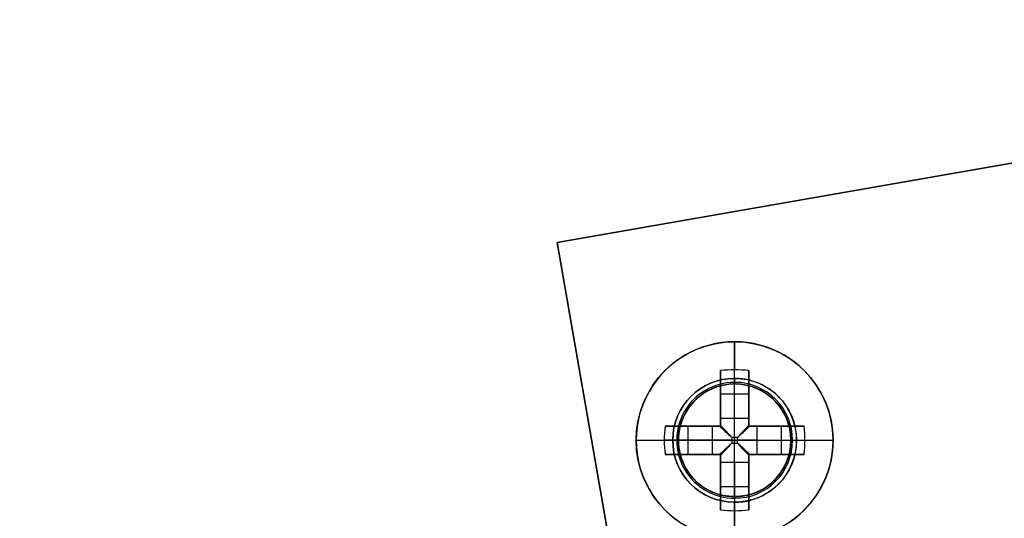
# Model space of a CAD drawing. Header units: millimetres. Extents: x -83 to 676, y -83 to 676.
# Tile 607 of 656: x 218 to 253, y 539 to 557. Entities that reach past the tile are written whole.
import ezdxf

# ---------------------------------------------------------------- set-up
doc = ezdxf.new("R2010")
doc.units = ezdxf.units.MM
doc.header["$MEASUREMENT"] = 0
doc.layers.add('IGES level 0', color=7, linetype='Continuous', true_color=0xff7878)

msp = doc.modelspace()

# ---------------------------------------------------------------- linework, layer by layer
at = {"layer": 'IGES level 0', "color": 254, "true_color": 0xcad1ee}
for p, q in [((266.6885766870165, 554.2154997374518, 47), (237.1364668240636, 549.050927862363, 47)), ((237.1364668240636, 549.050927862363, 48), (266.6885766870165, 554.2154997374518, 48)), ((266.6885766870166, 554.2154997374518, 47.5), (237.1364668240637, 549.050927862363, 47.5)), ((251.9125217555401, 551.6332137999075, 47.99999999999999), (251.9125217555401, 551.6332137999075, 47)), ((252.3719538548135, 461.8722037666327, 48), (237.1364668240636, 549.050927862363, 48)), ((237.1364668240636, 549.050927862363, 48), (237.1364668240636, 549.050927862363, 47)), ((237.1364668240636, 549.050927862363, 47), (252.3719538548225, 461.8722037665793, 47)), ((237.1364668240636, 549.050927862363, 47), (237.1364668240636, 549.050927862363, 48)), ((243.5118720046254, 544.0298005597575, 48), (243.5118720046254, 544.0298005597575, 47)), ((243.5118720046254, 544.0298005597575, 47), (243.5118720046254, 544.0298005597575, 48)), ((243.9566834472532, 543.9629802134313, 47.0000000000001), (243.9566834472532, 543.9629802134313, 45.8000000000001)), ((241.5071937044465, 542.548766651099, 45.8000000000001), (241.5071937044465, 542.548766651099, 47.0000000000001)), ((241.5071937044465, 542.548766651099, 47.0000000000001), (241.5071937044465, 542.548766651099, 45.8000000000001)), ((241.4403642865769, 542.1039615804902, 48), (241.4403642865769, 542.1039615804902, 46.9999999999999)), ((245.4377109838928, 541.958292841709, 48), (245.4377109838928, 541.958292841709, 47)), ((245.3708970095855, 541.5134904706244, 47.0000000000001), (245.3708970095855, 541.5134904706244, 45.8000000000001)), ((245.3708970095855, 541.5134904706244, 45.8000000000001), (245.3708970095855, 541.5134904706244, 47.0000000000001)), ((242.921407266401, 540.0992769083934, 47.0000000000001), (242.921407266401, 540.0992769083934, 45.8000000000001)), ((243.3662032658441, 540.0324538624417, 46.9999999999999), (243.3662032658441, 540.0324538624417, 48)), ((243.3662032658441, 540.0324538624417, 48), (243.3662032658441, 540.0324538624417, 47))]:
    msp.add_line(p, q, dxfattribs=at)
at = {"layer": 'IGES level 0', "color": 140, "true_color": 0x00ccff}
for p, q in [((266.6885766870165, 554.2154997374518, 48), (237.1364668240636, 549.050927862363, 48)), ((266.6885766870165, 554.2154997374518, 47), (237.1364668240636, 549.050927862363, 47)), ((237.1364668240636, 549.050927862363, 48), (252.3719538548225, 461.8722037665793, 48)), ((237.1364668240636, 549.050927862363, 47), (252.3719538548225, 461.8722037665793, 47))]:
    msp.add_line(p, q, dxfattribs=at)
at = {"layer": 'IGES level 0', "color": 1, "true_color": 0xff0808}
for p, q in [((243.439045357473, 544.2311285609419, 48.00000000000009), (243.439045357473, 545.531128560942, 48.0000000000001)), ((242.939045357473, 542.8174177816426, 48.46264704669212), (242.939045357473, 544.5056927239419, 50.1303530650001)), ((242.939045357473, 544.5056927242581, 50.1303530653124), (242.939045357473, 542.8174177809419, 48.4626470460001)), ((243.4390453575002, 542.8174177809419, 48.46264704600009), (243.4390453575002, 544.5311285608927, 50.15547900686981)), ((243.939045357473, 544.5056927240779, 50.1303530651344), (243.939045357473, 542.8174177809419, 48.4626470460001)), ((243.939045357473, 542.8174177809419, 48.4626470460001), (243.939045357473, 544.5056927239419, 50.1303530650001)), ((242.939045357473, 542.5311285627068, 49.69917704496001), (242.939045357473, 544.0691987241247, 49.69917704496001)), ((243.939045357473, 544.0691987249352, 49.69917704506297), (243.939045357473, 542.5311285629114, 49.69917704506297)), ((243.439045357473, 544.031128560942, 47.8000000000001), (243.439045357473, 544.031128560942, 40.0000000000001)), ((243.439045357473, 540.031128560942, 40.0000000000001), (243.439045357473, 544.031128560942, 40.0000000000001)), ((243.439045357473, 544.031128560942, 40.0000000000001), (243.439045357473, 544.031128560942, 47.8000000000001)), ((242.9390453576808, 543.6871218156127, 49.3217551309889), (243.939045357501, 543.6871218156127, 49.32175513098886)), ((242.939045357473, 543.5184106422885, 49.15509943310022), (242.939045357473, 543.5184106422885, 50.83023825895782)), ((243.939045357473, 543.5184106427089, 49.15509943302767), (243.939045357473, 543.5184106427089, 50.83023825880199)), ((242.939045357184, 542.8174177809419, 48.4626470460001), (243.939045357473, 542.8174177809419, 48.4626470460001)), ((242.939045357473, 542.8174177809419, 48.4626470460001), (243.939045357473, 542.8174177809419, 48.4626470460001)), ((240.9644811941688, 542.531128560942, 50.1303530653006), (242.652756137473, 542.531128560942, 48.4626470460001)), ((242.652756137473, 542.531128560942, 48.4626470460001), (240.964481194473, 542.531128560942, 50.1303530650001)), ((241.4009751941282, 542.531128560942, 49.69917704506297), (242.939045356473, 542.531128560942, 49.69917704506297)), ((241.783052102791, 541.5311285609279, 49.3217551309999), (241.783052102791, 542.5311285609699, 49.3217551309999)), ((241.9517632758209, 542.531128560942, 49.15509943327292), (241.9517632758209, 542.531128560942, 50.83023825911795)), ((242.652756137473, 541.531128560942, 48.4626470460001), (242.652756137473, 542.531128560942, 48.4626470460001)), ((242.652756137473, 541.531128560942, 48.4626470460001), (242.652756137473, 542.531128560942, 48.4626470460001)), ((242.939045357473, 542.531128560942, 51.1281221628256), (242.939045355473, 542.531128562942, 48.27023192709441)), ((242.939045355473, 542.531128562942, 48.27023192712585), (242.939045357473, 542.531128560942, 51.1281221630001)), ((243.939045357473, 542.531128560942, 51.128122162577), (243.939045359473, 542.531128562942, 48.27023192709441)), ((243.9390453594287, 542.531128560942, 49.69917704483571), (245.4771155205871, 542.531128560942, 49.69917704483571)), ((243.939045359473, 542.531128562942, 48.27023192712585), (243.939045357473, 542.531128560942, 51.1281221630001)), ((244.225334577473, 542.531128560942, 48.4626470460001), (245.913609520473, 542.531128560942, 50.1303530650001)), ((244.225334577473, 542.531128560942, 48.4626470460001), (244.225334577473, 541.531128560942, 48.4626470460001)), ((245.9136095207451, 542.531128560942, 50.1303530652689), (244.225334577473, 542.531128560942, 48.4626470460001)), ((244.225334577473, 542.531128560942, 48.4626470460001), (244.225334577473, 541.531128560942, 48.4626470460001)), ((244.9263274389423, 542.531128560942, 49.15509943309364), (244.9263274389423, 542.531128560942, 50.83023825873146)), ((245.0950386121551, 542.5311285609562, 49.32175513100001), (245.0950386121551, 541.5311285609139, 49.32175513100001)), ((239.939045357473, 542.031128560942, 48.0000000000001), (241.239045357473, 542.031128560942, 48.0000000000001)), ((242.652756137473, 542.0311285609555, 48.4626470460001), (240.9390453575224, 542.0311285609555, 50.15547900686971)), ((241.439045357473, 542.031128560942, 47.8000000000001), (241.439045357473, 542.031128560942, 40.0000000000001)), ((241.439045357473, 542.031128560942, 40.0000000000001), (245.439045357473, 542.031128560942, 40.0000000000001)), ((243.536630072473, 542.128713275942, 48.1798458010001), (243.341460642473, 542.128713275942, 48.1798458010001)), ((243.341460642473, 542.128713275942, 48.1798458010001), (243.341460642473, 541.9335438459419, 48.1798458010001)), ((243.341460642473, 542.128713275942, 48.1798458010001), (243.341460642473, 541.9335438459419, 48.1798458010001)), ((243.536630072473, 542.128713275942, 48.1798458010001), (243.341460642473, 542.128713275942, 48.1798458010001)), ((243.341460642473, 542.031128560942, 48.1798458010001), (243.536630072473, 542.031128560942, 48.1798458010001)), ((243.439045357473, 542.128713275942, 48.1798458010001), (243.439045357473, 541.9335438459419, 48.1798458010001)), ((243.536630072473, 541.9335438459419, 48.1798458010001), (243.536630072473, 542.128713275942, 48.1798458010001)), ((243.536630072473, 541.9335438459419, 48.1798458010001), (243.536630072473, 542.128713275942, 48.1798458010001)), ((244.225334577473, 542.0311285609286, 48.4626470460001), (245.9390453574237, 542.0311285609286, 50.15547900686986)), ((245.439045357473, 542.031128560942, 47.80000000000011), (245.439045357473, 542.031128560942, 40.0000000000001)), ((245.639045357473, 542.031128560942, 48.0000000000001), (246.939045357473, 542.031128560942, 48.0000000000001)), ((243.341460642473, 541.9335438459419, 48.1798458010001), (243.536630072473, 541.9335438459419, 48.1798458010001)), ((243.341460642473, 541.9335438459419, 48.1798458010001), (243.536630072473, 541.9335438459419, 48.1798458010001)), ((242.6527561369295, 541.531128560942, 48.46264704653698), (240.964481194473, 541.531128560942, 50.1303530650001)), ((240.964481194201, 541.531128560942, 50.1303530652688), (242.652756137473, 541.531128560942, 48.4626470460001)), ((242.9390453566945, 541.531128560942, 49.69917704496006), (241.4009751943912, 541.531128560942, 49.69917704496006)), ((241.9517632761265, 541.531128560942, 49.15509943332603), (241.9517632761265, 541.531128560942, 50.83023825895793)), ((242.939045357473, 541.531128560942, 51.1281221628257), (242.939045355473, 541.531128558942, 48.27023192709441)), ((242.939045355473, 541.531128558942, 48.27023192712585), (242.939045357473, 541.531128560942, 51.1281221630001)), ((242.939045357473, 539.9930583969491, 49.69917704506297), (242.939045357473, 541.5311285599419, 49.69917704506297)), ((243.939045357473, 541.531128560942, 51.1281221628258), (243.939045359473, 541.531128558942, 48.27023192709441)), ((243.939045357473, 541.5311285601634, 49.69917704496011), (243.939045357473, 539.9930583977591, 49.69917704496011)), ((243.939045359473, 541.531128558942, 48.27023192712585), (243.939045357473, 541.531128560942, 51.1281221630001)), ((245.4771155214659, 541.531128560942, 49.69917704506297), (243.9390453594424, 541.531128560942, 49.69917704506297)), ((245.9136095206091, 541.531128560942, 50.1303530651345), (244.225334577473, 541.531128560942, 48.4626470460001)), ((244.225334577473, 541.531128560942, 48.4626470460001), (245.913609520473, 541.531128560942, 50.1303530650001)), ((244.9263274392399, 541.531128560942, 49.15509943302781), (244.9263274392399, 541.531128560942, 50.83023825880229)), ((242.939045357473, 539.5565643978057, 50.1303530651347), (242.939045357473, 541.244839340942, 48.4626470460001)), ((243.939045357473, 541.244839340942, 48.4626470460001), (242.939045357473, 541.244839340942, 48.4626470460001)), ((242.939045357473, 541.244839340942, 48.4626470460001), (242.939045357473, 539.556564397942, 50.1303530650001)), ((243.939045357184, 541.244839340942, 48.4626470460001), (242.939045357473, 541.244839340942, 48.4626470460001)), ((243.4390453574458, 541.244839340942, 48.4626470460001), (243.4390453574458, 539.5311285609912, 50.15547900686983)), ((243.939045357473, 541.2448393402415, 48.46264704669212), (243.939045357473, 539.556564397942, 50.1303530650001)), ((243.939045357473, 539.5565643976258, 50.1303530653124), (243.939045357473, 541.244839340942, 48.4626470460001)), ((242.939045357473, 540.5438464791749, 49.15509943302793), (242.939045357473, 540.5438464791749, 50.83023825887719)), ((243.9390453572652, 540.3751353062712, 49.32175513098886), (242.939045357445, 540.3751353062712, 49.32175513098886)), ((243.939045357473, 540.5438464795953, 49.15509943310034), (243.939045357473, 540.5438464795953, 50.830238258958)), ((243.439045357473, 540.031128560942, 40.0000000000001), (243.439045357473, 540.031128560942, 47.8000000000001)), ((243.439045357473, 540.031128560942, 47.80000000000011), (243.439045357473, 540.031128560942, 40.0000000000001)), ((243.439045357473, 538.5311285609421, 48.0000000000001), (243.439045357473, 539.831128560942, 48.0000000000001))]:
    msp.add_line(p, q, dxfattribs=at)
at = {"layer": 'IGES level 0', "color": 153, "true_color": 0x5393cf}
for centre, radius in [((296.5, 296.5), 296.5), ((296.5, 296.5, -1.19999999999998), 296.5000000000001)]:
    msp.add_circle(centre, radius, dxfattribs=at)
at = {"layer": 'IGES level 0'}
for centre, radius in [((296.5, 296.5, 47), 296.5000000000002), ((296.5, 296.5), 296.5000000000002), ((296.5, 296.5, 47), 295.3000000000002), ((296.5, 296.5000000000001), 295.3000000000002)]:
    msp.add_circle(centre, radius, dxfattribs=at)
at = {"layer": 'IGES level 0', "color": 124, "true_color": 0x1aa180}
for centre, radius in [((296.5, 296.5, 47.0000000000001), 294.9999999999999), ((296.5, 296.5000000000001, 45.8000000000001), 294.9999999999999), ((243.4390453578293, 542.0311285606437, 47.0000000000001), 1.999999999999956), ((243.4390453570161, 542.0311285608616, 45.8000000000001), 1.999999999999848)]:
    msp.add_circle(centre, radius, dxfattribs=at)
at = {"layer": 'IGES level 0', "color": 1, "true_color": 0xff0808}
for centre, radius in [((243.439045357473, 542.0311285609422, 48.0000000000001), 3.500000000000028), ((243.439045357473, 542.031128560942, 48.00000000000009), 2.200000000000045), ((243.439045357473, 542.031128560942, 40.0000000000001), 2)]:
    msp.add_circle(centre, radius, dxfattribs=at)
at = {"layer": 'IGES level 0', "color": 140, "true_color": 0x00ccff}
for centre, radius in [((243.4390376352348, 542.0311272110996, 48), 1.999999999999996), ((243.4390376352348, 542.0311272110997, 47), 2.000000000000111)]:
    msp.add_circle(centre, radius, dxfattribs=at)
at = {"layer": 'IGES level 0'}
for centre, radius, start in [((296.5, 296.5), 296.5000000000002, 45), ((296.5, 296.5000000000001, 47), 296.5000000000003, 45.0000000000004), ((296.5, 296.5, 23.5), 296.5000000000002, 45), ((296.5, 296.5, 47), 295.3000000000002, 45.00000000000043), ((296.5000000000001, 296.5), 295.3000000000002, 45.00000000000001), ((296.5, 296.5, 23.5), 295.3000000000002, 45)]:
    msp.add_arc(centre, radius, start, 225, dxfattribs=at)
at = {"layer": 'IGES level 0', "color": 153, "true_color": 0x5393cf}
for centre, radius, start, end in [((296.4999999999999, 296.4999999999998, -1.19999999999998), 296.5000000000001, 344.9999999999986, 164.9999999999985), ((296.5, 296.5000000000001), 296.5, 344.9999999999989, 164.9999999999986), ((296.5000000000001, 296.5, -0.59999999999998), 296.5000000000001, 344.9999999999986, 164.9999999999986)]:
    msp.add_arc(centre, radius, start, end, dxfattribs=at)
at = {"layer": 'IGES level 0', "color": 124, "true_color": 0x1aa180}
for centre, radius, start in [((296.5, 296.5, 45.8000000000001), 294.9999999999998, 344.9999999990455), ((296.5000000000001, 296.4999999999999, 47.0000000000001), 295, 344.9999999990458), ((296.5000000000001, 296.5, 46.4000000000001), 294.9999999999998, 344.9999999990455)]:
    msp.add_arc(centre, radius, start, 164.9999999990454, dxfattribs=at)
at = {"layer": 'IGES level 0', "color": 1, "true_color": 0xff0808}
for centre, radius, start, end in [((243.439045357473, 542.0311285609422, 48.0000000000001), 3.499999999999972, 359.9999999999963, 180.0000000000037), ((243.4390453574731, 542.031128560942, 48.00000000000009), 2.200000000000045, 90.00000000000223, 269.9999999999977), ((243.4390453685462, 542.0311285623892, 47.94142128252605), 2.058578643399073, 89.99999998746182, 269.9999999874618), ((243.4390453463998, 542.0311285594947, 47.94142143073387), 2.05857864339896, 269.9999999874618, 89.99999998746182), ((243.439045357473, 542.031128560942, 48.00000000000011), 2.200000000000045, 270, 90.00000000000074), ((243.4390453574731, 542.0311285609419, 40.0000000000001), 2.000000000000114, 90.00000000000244, 269.9999999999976), ((243.4390453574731, 542.0311285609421, 47.8000000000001), 2.000000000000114, 90.00000000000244, 269.9999999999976), ((243.439045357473, 542.031128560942, 43.9000000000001), 2, 90, 270), ((243.4390453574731, 542.0311285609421, 47.8000000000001), 2.000000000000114, 90.00000000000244, 269.9999999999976), ((243.4390453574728, 542.0311285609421, 47.80000000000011), 1.999999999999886, 270.0000000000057, 89.99999999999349), ((243.4390453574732, 542.0311285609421, 40.0000000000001), 2.000000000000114, 269.9999999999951, 90.0000000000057), ((243.4390453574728, 542.0311285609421, 47.80000000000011), 1.999999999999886, 270.0000000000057, 89.99999999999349), ((243.439045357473, 542.031128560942, 43.90000000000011), 2, 269.9999999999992, 89.99999999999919), ((243.439045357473, 542.0311285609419, 48.0000000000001), 3.500000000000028, 179.9999999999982, 1.861078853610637e-12)]:
    msp.add_arc(centre, radius, start, end, dxfattribs=at)
at = {"layer": 'IGES level 0', "color": 1, "true_color": 0xff0808, "extrusion": (1, 0, 0)}
for centre, radius, start, end in [((542.031128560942, 47.6859375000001, 243.439045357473), 3.514062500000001, 5.127540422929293, 44.64883656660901), ((542.0311285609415, 47.68593749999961, 242.9390453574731), 3.478309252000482, 44.64883656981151, 81.73521461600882), ((542.0311285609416, 47.68593749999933, 242.9390453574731), 3.478309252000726, 44.64883655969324, 81.73521460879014), ((544.2311285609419, 47.80000000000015, 243.439045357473), 0.199999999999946, 89.99999999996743, 180.0000000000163), ((542.12871327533, 49.15984580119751, 242.939045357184), 0.9799999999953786, 296.5595742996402, 314.6488366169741), ((542.1287132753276, 49.15984580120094, 242.939045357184), 0.9799999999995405, 296.5595742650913, 314.6488366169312), ((542.128713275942, 49.1598458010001, 243.439045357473), 0.9799999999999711, 270.0000000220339, 314.6488365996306), ((542.128713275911, 49.15984580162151, 243.939045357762), 0.9800000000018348, 296.5595742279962, 314.6488365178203), ((541.9335438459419, 49.1598458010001, 243.439045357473), 0.9799999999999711, 225.3511634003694, 269.9999999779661), ((542.0311285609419, 47.68593750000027, 242.9390453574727), 3.478309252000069, 98.2647853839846, 135.3511634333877), ((541.9335438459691, 49.15984580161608, 242.939045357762), 0.9799999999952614, 225.3511634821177, 243.4404257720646), ((542.0311285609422, 47.68593749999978, 243.9390453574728), 3.478309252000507, 98.26478539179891, 135.3511634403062), ((541.9335438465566, 49.15984580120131, 243.939045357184), 0.9799999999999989, 225.3511633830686, 243.4404257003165), ((541.9335438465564, 49.15984580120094, 243.939045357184), 0.9799999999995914, 225.3511633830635, 243.4404257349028), ((539.8311285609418, 47.8, 243.439045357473), 0.2000000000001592, 3.256887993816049e-11, 89.99999999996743), ((542.031128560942, 47.6859375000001, 243.439045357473), 3.514062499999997, 135.3511634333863, 174.87245957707)]:
    msp.add_arc(centre, radius, start, end, dxfattribs=at)
at = {"layer": 'IGES level 0', "color": 1, "true_color": 0xff0808, "extrusion": (-4.896796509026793e-14, -0.7027596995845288, 0.7114273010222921)}
msp.add_arc((243.4390453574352, 419.1274979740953, -346.9925552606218), 3.514062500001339, 81.81988236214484, 98.18011763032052, dxfattribs=at)
at = {"layer": 'IGES level 0', "color": 1, "true_color": 0xff0808, "extrusion": (-2.749713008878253e-14, -0.7027596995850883, 0.7114273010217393)}
msp.add_arc((243.4390453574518, 419.1274979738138, -346.992555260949), 3.51406250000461, 81.81988236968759, 98.18011763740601, dxfattribs=at)
at = {"layer": 'IGES level 0', "color": 1, "true_color": 0xff0808, "extrusion": (1, -7.098404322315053e-14, -1.404759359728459e-13)}
msp.add_arc((542.0311285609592, 47.68593750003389, 243.9390453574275), 3.47830925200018, 44.64883655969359, 81.73521460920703, dxfattribs=at)
at = {"layer": 'IGES level 0', "color": 1, "true_color": 0xff0808, "extrusion": (1, 4.695817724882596e-14, 6.444399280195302e-14)}
msp.add_arc((542.0311285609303, 47.68593749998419, 243.939045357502), 3.478309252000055, 44.64883656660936, 81.73521461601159, dxfattribs=at)
at = {"layer": 'IGES level 0', "color": 1, "true_color": 0xff0808, "extrusion": (1, -3.430803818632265e-13, 3.430803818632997e-13)}
msp.add_arc((544.2311285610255, 47.79999999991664, 243.4390453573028), 0.1999999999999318, 89.99999999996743, 180.0000000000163, dxfattribs=at)
at = {"layer": 'IGES level 0', "color": 254, "true_color": 0xcad1ee}
for centre, radius, start, end in [((243.4390376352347, 542.0311272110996, 48), 1.999999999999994, 87.91298753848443, 267.9129875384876), ((243.4390376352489, 542.0311272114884, 46.9999999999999), 1.999999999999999, 87.91298753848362, 267.9129875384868), ((243.4390376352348, 542.0311272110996, 47.49999999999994), 1.999999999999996, 87.91298753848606, 267.912987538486), ((243.4390453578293, 542.0311285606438, 47.0000000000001), 2.000000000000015, 344.999999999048, 164.9999999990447), ((243.4390453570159, 542.0311285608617, 45.8000000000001), 2.000000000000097, 344.9999999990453, 164.9999999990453), ((243.439045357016, 542.0311285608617, 46.4000000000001), 2.000000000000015, 344.9999999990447, 164.9999999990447), ((243.4390376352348, 542.0311272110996, 48), 1.999999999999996, 267.912987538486, 87.91298753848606), ((243.4390376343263, 542.0311272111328, 47), 2.000000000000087, 267.9129875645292, 87.91298753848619), ((243.4390376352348, 542.0311272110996, 47.5), 1.999999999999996, 267.912987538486, 87.91298753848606), ((243.4390453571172, 542.0311285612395, 47.0000000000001), 2.000000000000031, 164.9999999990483, 344.9999999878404), ((243.4390453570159, 542.0311285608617, 45.8000000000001), 1.999999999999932, 164.9999999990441, 344.9999999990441), ((243.439045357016, 542.0311285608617, 46.4000000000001), 2.000000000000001, 164.9999999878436, 344.9999999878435)]:
    msp.add_arc(centre, radius, start, end, dxfattribs=at)
at = {"layer": 'IGES level 0', "color": 1, "true_color": 0xff0808, "extrusion": (1, 2.715869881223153e-12, -3.792898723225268e-12)}
msp.add_arc((542.128713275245, 49.15984580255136, 243.9390453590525), 0.9800000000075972, 296.5595741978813, 314.6488365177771, dxfattribs=at)
at = {"layer": 'IGES level 0', "color": 1, "true_color": 0xff0808, "extrusion": (0.7027596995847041, -1.654419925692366e-14, 0.7114273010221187)}
msp.add_arc((542.0311285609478, -139.6774278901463, 205.0042281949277), 3.514062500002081, 81.81988236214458, 98.18011763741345, dxfattribs=at)
at = {"layer": 'IGES level 0', "color": 1, "true_color": 0xff0808, "extrusion": (0.7027596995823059, 2.277685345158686e-13, 0.7114273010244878)}
msp.add_arc((542.0311285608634, -139.6774278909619, 205.0042281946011), 3.514062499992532, 81.81988236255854, 89.99999999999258, dxfattribs=at)
at = {"layer": 'IGES level 0', "color": 1, "true_color": 0xff0808, "extrusion": (-2.839361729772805e-13, 1, 5.619037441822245e-13)}
msp.add_arc((-243.4390453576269, 47.68593749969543, 542.5311285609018), 3.478309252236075, 44.64883656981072, 81.73521460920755, dxfattribs=at)
at = {"layer": 'IGES level 0', "color": 1, "true_color": 0xff0808, "extrusion": (1.878327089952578e-13, 1, -2.577759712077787e-13)}
msp.add_arc((-243.4390453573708, 47.68593750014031, 542.5311285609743), 3.478309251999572, 44.64883656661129, 81.73521461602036, dxfattribs=at)
at = {"layer": 'IGES level 0', "color": 1, "true_color": 0xff0808, "extrusion": (5.431739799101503e-12, 1, 7.585797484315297e-12)}
msp.add_arc((-243.3414606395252, 49.15984579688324, 542.5311285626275), 0.9799999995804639, 296.5595742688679, 314.6488365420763, dxfattribs=at)
at = {"layer": 'IGES level 0', "color": 1, "true_color": 0xff0808, "extrusion": (-5.431739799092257e-12, 1, -7.585797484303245e-12)}
msp.add_arc((-243.3414606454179, 49.159845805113, 542.5311285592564), 0.9799999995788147, 296.5595742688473, 314.6488365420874, dxfattribs=at)
at = {"layer": 'IGES level 0', "color": 1, "true_color": 0xff0808, "extrusion": (0.689371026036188, -0.6893710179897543, -0.222565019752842)}
msp.add_arc((555.4112876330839, -0.01752117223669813, -217.1071528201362), 0.07999999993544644, 257.4402697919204, 282.5475229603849, dxfattribs=at)
at = {"layer": 'IGES level 0', "color": 1, "true_color": 0xff0808, "extrusion": (0.689371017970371, 0.6893710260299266, 0.2225650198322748)}
msp.add_arc((211.1364835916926, -76.64104977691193, 552.7468041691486), 0.07999999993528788, 257.452477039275, 282.5597302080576, dxfattribs=at)
at = {"layer": 'IGES level 0', "color": 1, "true_color": 0xff0808, "extrusion": (0, 1, 0)}
for centre, radius, start, end in [((-243.4390453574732, 47.6859375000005, 542.531128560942), 3.478309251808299, 98.26478539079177, 135.3511634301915), ((-243.4390453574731, 47.68593750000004, 542.031128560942), 3.514062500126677, 5.127540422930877, 44.64883656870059), ((-243.341460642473, 49.1598458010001, 542.031128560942), 0.9799999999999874, 270.0000000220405, 314.6488365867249), ((-243.536630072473, 49.1598458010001, 542.031128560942), 0.9799999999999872, 225.3511634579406, 269.9999999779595), ((-243.439045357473, 47.68593750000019, 542.031128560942), 3.514062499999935, 135.3511634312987, 174.8724595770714), ((-243.4390453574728, 47.68593750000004, 542.031128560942), 3.514062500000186, 135.3511634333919, 174.8724595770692), ((-243.439045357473, 47.68593749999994, 541.531128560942), 3.478309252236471, 44.64883656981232, 81.73521460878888), ((-243.3414606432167, 49.15984580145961, 541.531128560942), 0.9799999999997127, 296.5595742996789, 314.6488365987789), ((-243.439045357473, 47.68593750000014, 541.531128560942), 3.478309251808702, 98.2647853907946, 135.3511634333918), ((-243.5366300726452, 49.15984580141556, 541.531128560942), 0.9800000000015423, 225.3511634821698, 243.4404258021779)]:
    msp.add_arc(centre, radius, start, end, dxfattribs=at)
at = {"layer": 'IGES level 0', "color": 1, "true_color": 0xff0808, "extrusion": (2.839361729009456e-13, 1, 5.619037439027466e-13)}
msp.add_arc((-243.4390453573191, 47.68593749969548, 542.5311285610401), 3.47830925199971, 98.26478539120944, 135.3511634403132, dxfattribs=at)
at = {"layer": 'IGES level 0', "color": 1, "true_color": 0xff0808, "extrusion": (5.431739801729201e-12, 1, -7.585797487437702e-12)}
msp.add_arc((-243.536630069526, 49.15984580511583, 542.5311285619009), 0.9799999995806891, 225.3511634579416, 243.4404257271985, dxfattribs=at)
at = {"layer": 'IGES level 0', "color": 1, "true_color": 0xff0808, "extrusion": (5.431739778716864e-12, 1, -7.585797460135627e-12)}
msp.add_arc((-243.5366300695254, 49.15984580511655, 542.5311285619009), 0.9799999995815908, 225.3511634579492, 243.4404257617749, dxfattribs=at)
at = {"layer": 'IGES level 0', "color": 1, "true_color": 0xff0808, "extrusion": (-0.7027596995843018, 1.654419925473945e-14, 0.7114273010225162)}
msp.add_arc((-542.0311285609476, 206.7009381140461, -137.1540725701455), 3.51406250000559, 81.81988236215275, 98.18011763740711, dxfattribs=at)
at = {"layer": 'IGES level 0', "color": 1, "true_color": 0xff0808, "extrusion": (-0.7027596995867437, -2.182799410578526e-13, 0.7114273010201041)}
msp.add_arc((-542.0311285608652, 206.7009381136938, -137.1540725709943), 3.514062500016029, 89.99999999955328, 98.18011763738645, dxfattribs=at)
at = {"layer": 'IGES level 0', "color": 1, "true_color": 0xff0808, "extrusion": (-4.983708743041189e-13, 1, 2.312111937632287e-13)}
msp.add_arc((-243.4390453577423, 47.68593749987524, 542.0311285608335), 3.51406249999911, 5.127540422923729, 44.64883656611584, dxfattribs=at)
at = {"layer": 'IGES level 0', "color": 1, "true_color": 0xff0808, "extrusion": (0.7027596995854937, 1.816094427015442e-13, 0.7114273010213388)}
msp.add_arc((542.0311285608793, -139.6774278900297, 205.0042281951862), 3.514062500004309, 89.99999999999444, 98.18011763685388, dxfattribs=at)
at = {"layer": 'IGES level 0', "color": 1, "true_color": 0xff0808, "extrusion": (2.188297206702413e-10, 1, 2.878335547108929e-11)}
msp.add_arc((-241.2390452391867, 47.79999998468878, 542.0311286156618), 0.199999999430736, 89.99999975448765, 180.0000002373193, dxfattribs=at)
at = {"layer": 'IGES level 0', "color": 1, "true_color": 0xff0808, "extrusion": (0.702705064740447, -0.7027050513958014, -0.1114055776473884)}
msp.add_arc((555.4112884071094, 24.41110281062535, -215.5350176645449), 0.08000000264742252, 263.7148036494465, 276.3568539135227, dxfattribs=at)
at = {"layer": 'IGES level 0', "color": 1, "true_color": 0xff0808, "extrusion": (0.7027050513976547, 0.7027050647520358, 0.1114055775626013)}
msp.add_arc((211.1364815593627, -13.94303086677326, 557.6667219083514), 0.08000000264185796, 263.6431460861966, 276.2851963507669, dxfattribs=at)
at = {"layer": 'IGES level 0', "color": 1, "true_color": 0xff0808, "extrusion": (2.188327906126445e-10, 1, -2.878313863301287e-11)}
msp.add_arc((-245.6390452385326, 47.80000001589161, 542.0311286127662), 0.199999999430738, 359.9999997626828, 90.00000024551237, dxfattribs=at)
at = {"layer": 'IGES level 0', "color": 1, "true_color": 0xff0808, "extrusion": (-0.7027596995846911, 1.198082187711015e-14, 0.7114273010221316)}
msp.add_arc((-542.0311285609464, 206.7009381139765, -137.1540725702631), 3.514062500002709, 81.8198823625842, 89.99999999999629, dxfattribs=at)
at = {"layer": 'IGES level 0', "color": 1, "true_color": 0xff0808, "extrusion": (0.6893710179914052, 0.6893710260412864, -0.2225650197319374)}
msp.add_arc((211.1364836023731, 170.5891986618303, 530.2139513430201), 0.07999999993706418, 257.4402697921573, 282.5475229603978, dxfattribs=at)
at = {"layer": 'IGES level 0', "color": 1, "true_color": 0xff0808, "extrusion": (0.7027050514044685, 0.7027050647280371, -0.1114055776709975)}
msp.add_arc((211.1364815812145, 109.8087999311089, 546.2410104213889), 0.08000000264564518, 263.7148036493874, 276.3568539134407, dxfattribs=at)
at = {"layer": 'IGES level 0', "color": 1, "true_color": 0xff0808, "extrusion": (0.7027050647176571, -0.7027050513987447, 0.1114055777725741)}
msp.add_arc((555.411288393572, 71.45466622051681, -204.109306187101), 0.08000000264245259, 263.643146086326, 276.2851963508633, dxfattribs=at)
at = {"layer": 'IGES level 0', "color": 1, "true_color": 0xff0808, "extrusion": (0.6893710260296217, -0.6893710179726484, 0.2225650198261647)}
msp.add_arc((555.4112876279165, 93.96567012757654, -194.5742999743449), 0.07999999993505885, 257.4524770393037, 282.5597302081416, dxfattribs=at)
at = {"layer": 'IGES level 0', "color": 1, "true_color": 0xff0808, "extrusion": (-2.839361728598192e-13, 1, 5.619037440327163e-13)}
msp.add_arc((-243.4390453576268, 47.68593749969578, 541.5311285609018), 3.478309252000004, 44.64883656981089, 81.73521461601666, dxfattribs=at)
at = {"layer": 'IGES level 0', "color": 1, "true_color": 0xff0808, "extrusion": (5.431739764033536e-12, 1, 7.585797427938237e-12)}
msp.add_arc((-243.3414606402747, 49.15984579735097, 541.5311285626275), 0.9799999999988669, 296.559574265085, 314.6488365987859, dxfattribs=at)
at = {"layer": 'IGES level 0', "color": 1, "true_color": 0xff0808, "extrusion": (1, 4.695817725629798e-14, -6.444399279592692e-14)}
msp.add_arc((542.0311285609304, 47.68593750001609, 242.9390453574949), 3.478309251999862, 98.26478539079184, 135.3511634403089, dxfattribs=at)
at = {"layer": 'IGES level 0', "color": 1, "true_color": 0xff0808, "extrusion": (1, 1.357934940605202e-12, 1.896449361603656e-12)}
msp.add_arc((541.9335438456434, 49.15984580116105, 242.9390453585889), 0.9800000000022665, 225.3511634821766, 243.4404258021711, dxfattribs=at)
at = {"layer": 'IGES level 0', "color": 1, "true_color": 0xff0808, "extrusion": (1, -7.098404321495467e-14, 1.404759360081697e-13)}
msp.add_arc((542.0311285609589, 47.68593749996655, 243.9390453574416), 3.478309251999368, 98.2647853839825, 135.3511634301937, dxfattribs=at)
at = {"layer": 'IGES level 0', "color": 1, "true_color": 0xff0808, "extrusion": (2.839361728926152e-13, 1, 5.619037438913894e-13)}
msp.add_arc((-243.4390453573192, 47.68593749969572, 541.5311285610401), 3.478309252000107, 98.26478539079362, 135.351163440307, dxfattribs=at)
at = {"layer": 'IGES level 0', "color": 1, "true_color": 0xff0808, "extrusion": (-5.431739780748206e-12, 1, 7.585797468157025e-12)}
msp.add_arc((-243.5366300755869, 49.1598457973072, 541.531128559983), 0.9800000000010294, 225.3511634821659, 243.4404257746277, dxfattribs=at)
at = {"layer": 'IGES level 0', "color": 1, "true_color": 0xff0808, "extrusion": (1, -3.430803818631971e-13, -3.430803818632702e-13)}
msp.add_arc((539.8311285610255, 47.80000000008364, 243.4390453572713), 0.1999999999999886, 359.999999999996, 90, dxfattribs=at)
at = {"layer": 'IGES level 0', "color": 1, "true_color": 0xff0808, "extrusion": (2.749713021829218e-14, 0.7027596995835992, 0.7114273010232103)}
msp.add_arc((-243.4390453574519, -352.1039877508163, 414.8427108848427), 3.514062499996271, 81.81988236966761, 98.1801176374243, dxfattribs=at)
at = {"layer": 'IGES level 0', "color": 1, "true_color": 0xff0808, "extrusion": (4.896796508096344e-14, 0.7027596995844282, 0.7114273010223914)}
msp.add_arc((-243.4390453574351, -352.103987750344, 414.8427108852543), 3.514062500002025, 81.81988236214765, 98.18011763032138, dxfattribs=at)
at = {"layer": 'IGES level 0', "color": 1, "true_color": 0xff0808}
for points, knots in [([(242.9390453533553, 542.5311285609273, 48.27023192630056), (242.9318816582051, 542.5312344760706, 48.27194940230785), (242.9248271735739, 542.5312267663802, 48.27413955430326), (242.9129571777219, 542.5311740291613, 48.27870862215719), (242.9080454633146, 542.5311398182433, 48.28088075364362), (242.9032751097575, 542.5311285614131, 48.28326526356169)], [0, 0, 0, 0, 2.19590937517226e-05, 2.19590937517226e-05, 3.8070700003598e-05, 3.8070700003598e-05, 3.8070700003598e-05, 3.8070700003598e-05]), ([(242.9032751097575, 542.5311285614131, 48.28326526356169), (242.9480565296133, 542.4899345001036, 48.26088148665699), (242.9938907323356, 542.4478475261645, 48.24225162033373), (243.0890452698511, 542.3605426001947, 48.211529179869), (243.1384265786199, 542.3152708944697, 48.19979287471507), (243.2390053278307, 542.2229780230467, 48.18385183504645), (243.2902151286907, 542.1759416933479, 48.17984880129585), (243.3414606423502, 542.1287132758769, 48.17984580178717)], [0, 0, 0, 0, 0.3202572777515, 0.3202572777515, 0.6558253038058, 0.6558253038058, 1, 1, 1, 1]), ([(242.9032751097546, 542.531128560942, 48.28326526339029), (242.9191809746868, 542.5164966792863, 48.27531423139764), (242.9357685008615, 542.5012408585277, 48.26756814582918), (242.9697185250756, 542.4700547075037, 48.25290251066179), (242.9870707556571, 542.4541331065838, 48.2459755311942), (243.0222937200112, 542.4218359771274, 48.23308541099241), (243.0401649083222, 542.405459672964, 48.22712429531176), (243.0741435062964, 542.3742972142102, 48.21685869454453), (243.0902504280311, 542.359513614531, 48.21244812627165), (243.1236276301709, 542.3288004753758, 48.20419303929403), (243.1414309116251, 542.3124440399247, 48.2002956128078), (243.1776597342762, 542.279182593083, 48.19346050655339), (243.1960590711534, 542.2623014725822, 48.1905011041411), (243.2345307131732, 542.2270016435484, 48.18550099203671), (243.2546243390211, 542.2085638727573, 48.18347386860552), (243.2948225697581, 542.1716405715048, 48.18076694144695), (243.314780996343, 542.1532927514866, 48.17998740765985), (243.3375591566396, 542.1323085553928, 48.17985164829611), (243.3395060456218, 542.1305146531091, 48.17984580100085), (243.341460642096, 542.128713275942, 48.1798458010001)], [0, 0, 0, 0, 0.129052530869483, 0.129052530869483, 0.256754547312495, 0.256754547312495, 0.384689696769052, 0.384689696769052, 0.5, 0.5, 0.626455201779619, 0.626455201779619, 0.749753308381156, 0.749753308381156, 0.874876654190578, 0.874876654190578, 0.989347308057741, 0.989347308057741, 1, 1, 1, 1]), ([(242.9372077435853, 542.531153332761, 48.27068337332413), (242.9730934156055, 542.491937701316, 48.25293001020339), (243.0329761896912, 542.4265737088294, 48.22846143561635), (243.093914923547, 542.360182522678, 48.21130912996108), (243.1178039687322, 542.3341748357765, 48.2057079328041)], [0.04405975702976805, 0.04405975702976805, 0.04405975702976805, 0.04405975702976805, 0.3202572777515, 0.4969999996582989, 0.4969999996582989, 0.4969999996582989, 0.4969999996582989]), ([(242.9390453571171, 542.5668988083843, 48.28326526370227), (242.9390204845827, 542.5600897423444, 48.27986168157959), (242.9389593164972, 542.5529996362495, 48.27689758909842), (242.9389512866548, 542.5409257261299, 48.27281580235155), (242.9389727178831, 542.5360539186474, 48.27141272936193), (242.9390453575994, 542.5311285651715, 48.27023192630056)], [0, 0, 0, 0, 2.29734093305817e-05, 2.29734093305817e-05, 3.807069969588e-05, 3.807069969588e-05, 3.807069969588e-05, 3.807069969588e-05]), ([(243.341460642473, 542.128713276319, 48.1798458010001), (243.3228682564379, 542.1489583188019, 48.17984580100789), (243.3052429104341, 542.1681756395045, 48.18046892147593), (243.2705982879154, 542.2059528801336, 48.18269974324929), (243.2536883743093, 542.2243942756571, 48.1843673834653), (243.2208719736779, 542.2601620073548, 48.18852878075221), (243.2050221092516, 542.2774263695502, 48.19104997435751), (243.1738977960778, 542.3112962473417, 48.1968435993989), (243.1586919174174, 542.3278259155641, 48.20014752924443), (243.1364053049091, 542.3520229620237, 48.20558976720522), (243.1289349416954, 542.3601282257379, 48.20752508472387), (243.1064988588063, 542.3844530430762, 48.2136526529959), (243.0910589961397, 542.4012547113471, 48.21833859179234), (243.0605813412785, 542.4344619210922, 48.22860607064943), (243.0455526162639, 542.4508554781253, 48.23414344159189), (243.015726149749, 542.4833807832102, 48.24611112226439), (243.0009282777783, 542.499512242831, 48.25254078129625), (242.971757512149, 542.5312882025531, 48.26618083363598), (242.9573950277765, 542.5469205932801, 48.27340168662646), (242.9420721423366, 542.5636031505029, 48.28162360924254), (242.9405551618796, 542.5652548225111, 48.28244346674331), (242.939045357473, 542.5668988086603, 48.28326526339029)], [0, 0, 0, 0, 0.101613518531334, 0.101613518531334, 0.209672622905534, 0.209672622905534, 0.321552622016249, 0.321552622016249, 0.439035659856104, 0.439035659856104, 0.5, 0.5, 0.625, 0.625, 0.744933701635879, 0.744933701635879, 0.864796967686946, 0.864796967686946, 0.986554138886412, 0.986554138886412, 1, 1, 1, 1]), ([(243.9390453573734, 542.5668988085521, 48.28326526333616), (243.9244134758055, 542.5509929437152, 48.27531423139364), (243.9091576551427, 542.5344054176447, 48.26756814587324), (243.8779715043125, 542.5004553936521, 48.25290251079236), (243.86204990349, 542.4831031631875, 48.24597553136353), (243.8297527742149, 542.4478801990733, 48.23308541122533), (243.8133764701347, 542.430009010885, 48.22712429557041), (243.7822140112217, 542.3960304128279, 48.21685869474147), (243.7674304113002, 542.3799234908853, 48.2124481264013), (243.7367172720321, 542.3465462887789, 48.20419303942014), (243.7203608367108, 542.3287430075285, 48.20029561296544), (243.6870993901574, 542.2925141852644, 48.19346050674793), (243.6702182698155, 542.274114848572, 48.19050110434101), (243.6349184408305, 542.2356432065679, 48.18550099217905), (243.6164806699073, 542.2155495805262, 48.18347386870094), (243.5795573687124, 542.1753513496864, 48.18076694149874), (243.5612095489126, 542.1553929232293, 48.1799874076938), (243.5402253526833, 542.1326147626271, 48.17985164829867), (243.5384314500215, 542.1306678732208, 48.17984580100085), (243.536630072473, 542.128713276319, 48.1798458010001)], [2.92873873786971e-10, 2.92873873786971e-10, 2.92873873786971e-10, 2.92873873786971e-10, 0.129052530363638, 0.129052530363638, 0.256754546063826, 0.256754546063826, 0.384689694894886, 0.384689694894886, 0.5, 0.5, 0.626455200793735, 0.626455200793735, 0.749753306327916, 0.749753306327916, 0.874876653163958, 0.874876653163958, 0.989347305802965, 0.989347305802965, 1, 1, 1, 1]), ([(243.9390453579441, 542.5668988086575, 48.28326526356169), (243.8978512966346, 542.5221173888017, 48.26088148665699), (243.8557643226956, 542.4762831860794, 48.24225162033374), (243.7684593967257, 542.3811286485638, 48.211529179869), (243.7231876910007, 542.331747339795, 48.19979287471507), (243.6308948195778, 542.2311685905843, 48.18385183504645), (243.5838584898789, 542.1799587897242, 48.17984880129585), (243.5366300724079, 542.1287132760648, 48.17984580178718)], [0, 0, 0, 0, 0.3202572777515, 0.3202572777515, 0.6558253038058, 0.6558253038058, 1, 1, 1, 1]), ([(243.53663007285, 542.128713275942, 48.1798458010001), (243.556875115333, 542.147305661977, 48.17984580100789), (243.5760924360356, 542.1649310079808, 48.18046892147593), (243.6138696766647, 542.1995756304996, 48.18269974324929), (243.6323110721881, 542.2164855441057, 48.1843673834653), (243.6680788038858, 542.249301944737, 48.18852878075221), (243.6853431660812, 542.2651518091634, 48.19104997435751), (243.7192130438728, 542.2962761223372, 48.1968435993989), (243.7357427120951, 542.3114820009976, 48.20014752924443), (243.7599397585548, 542.3337686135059, 48.20558976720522), (243.7680450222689, 542.3412389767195, 48.20752508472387), (243.7923698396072, 542.3636750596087, 48.2136526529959), (243.8091715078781, 542.3791149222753, 48.21833859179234), (243.8423787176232, 542.4095925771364, 48.22860607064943), (243.8587722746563, 542.424621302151, 48.23414344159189), (243.8912975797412, 542.454447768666, 48.24611112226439), (243.9074290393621, 542.4692456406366, 48.25254078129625), (243.9392049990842, 542.498416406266, 48.26618083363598), (243.9548373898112, 542.5127788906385, 48.27340168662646), (243.971519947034, 542.5281017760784, 48.28162360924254), (243.9731716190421, 542.5296187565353, 48.28244346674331), (243.9748156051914, 542.531128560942, 48.28326526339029)], [0, 0, 0, 0, 0.101613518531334, 0.101613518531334, 0.209672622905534, 0.209672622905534, 0.321552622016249, 0.321552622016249, 0.439035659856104, 0.439035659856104, 0.5, 0.5, 0.625, 0.625, 0.744933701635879, 0.744933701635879, 0.864796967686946, 0.864796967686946, 0.986554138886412, 0.986554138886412, 1, 1, 1, 1]), ([(243.9390701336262, 542.5329661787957, 48.27068337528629), (243.8998545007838, 542.4970805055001, 48.25293001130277), (243.8344905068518, 542.4371977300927, 48.22846143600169), (243.768099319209, 542.376258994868, 48.21130912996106), (243.7420916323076, 542.3523699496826, 48.20570793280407)], [0.04405974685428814, 0.04405974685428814, 0.04405974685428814, 0.04405974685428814, 0.3202572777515, 0.4969999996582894, 0.4969999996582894, 0.4969999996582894, 0.4969999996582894]), ([(243.9390453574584, 542.5311285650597, 48.27023192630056), (243.9391512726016, 542.5382922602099, 48.27194940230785), (243.9391435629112, 542.5453467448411, 48.27413955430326), (243.9390908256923, 542.557216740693, 48.27870862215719), (243.9390566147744, 542.5621284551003, 48.28088075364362), (243.9390453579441, 542.5668988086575, 48.28326526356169)], [0, 0, 0, 0, 2.19590937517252e-05, 2.19590937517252e-05, 3.80707000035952e-05, 3.80707000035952e-05, 3.80707000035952e-05, 3.80707000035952e-05]), ([(243.9748156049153, 542.5311285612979, 48.28326526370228), (243.9680065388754, 542.5311534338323, 48.27986168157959), (243.9609164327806, 542.5312146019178, 48.27689758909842), (243.9488425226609, 542.5312226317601, 48.27281580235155), (243.9439707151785, 542.5312012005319, 48.27141272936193), (243.9390453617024, 542.5311285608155, 48.27023192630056)], [0, 0, 0, 0, 2.29734093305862e-05, 2.29734093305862e-05, 3.80706996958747e-05, 3.80706996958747e-05, 3.80706996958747e-05, 3.80706996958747e-05]), ([(243.341460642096, 541.9335438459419, 48.1798458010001), (243.321215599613, 541.9149514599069, 48.17984580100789), (243.3019982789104, 541.8973261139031, 48.18046892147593), (243.2642210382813, 541.8626814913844, 48.18269974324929), (243.2457796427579, 541.8457715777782, 48.1843673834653), (243.2100119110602, 541.8129551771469, 48.18852878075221), (243.1927475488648, 541.7971053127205, 48.19104997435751), (243.1588776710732, 541.7659809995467, 48.1968435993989), (243.1423480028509, 541.7507751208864, 48.20014752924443), (243.1181509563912, 541.7284885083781, 48.20558976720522), (243.1100456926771, 541.7210181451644, 48.20752508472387), (243.0857208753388, 541.6985820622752, 48.2136526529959), (243.0689192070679, 541.6831421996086, 48.21833859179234), (243.0357119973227, 541.6526645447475, 48.22860607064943), (243.0193184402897, 541.637635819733, 48.23414344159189), (242.9867931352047, 541.6078093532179, 48.24611112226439), (242.9706616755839, 541.5930114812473, 48.25254078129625), (242.9388857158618, 541.563840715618, 48.26618083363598), (242.9232533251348, 541.5494782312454, 48.27340168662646), (242.906570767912, 541.5341553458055, 48.28162360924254), (242.9049190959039, 541.5326383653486, 48.28244346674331), (242.9032751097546, 541.531128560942, 48.28326526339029)], [0, 0, 0, 0, 0.101613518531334, 0.101613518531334, 0.209672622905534, 0.209672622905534, 0.321552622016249, 0.321552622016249, 0.439035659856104, 0.439035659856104, 0.5, 0.5, 0.625, 0.625, 0.744933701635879, 0.744933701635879, 0.864796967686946, 0.864796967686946, 0.986554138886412, 0.986554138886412, 1, 1, 1, 1]), ([(242.9390205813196, 541.5292909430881, 48.27068337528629), (242.9782362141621, 541.5651766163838, 48.25293001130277), (243.0436002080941, 541.6250593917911, 48.2284614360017), (243.1099913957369, 541.6859981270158, 48.21130912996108), (243.1359990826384, 541.7098871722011, 48.2057079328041)], [0.04405974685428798, 0.04405974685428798, 0.04405974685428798, 0.04405974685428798, 0.3202572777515, 0.4969999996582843, 0.4969999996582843, 0.4969999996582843, 0.4969999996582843]), ([(242.939045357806, 541.4953583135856, 48.28326526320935), (242.9536772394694, 541.5112641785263, 48.27531423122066), (242.9689330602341, 541.5278517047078, 48.26756814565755), (243.0001192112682, 541.5618017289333, 48.25290251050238), (243.016040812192, 541.5791539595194, 48.24597553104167), (243.0483379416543, 541.6143769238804, 48.23308541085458), (243.0647142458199, 541.6322481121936, 48.22712429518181), (243.0958767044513, 541.6662267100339, 48.21685869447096), (243.110660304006, 541.6823336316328, 48.21244812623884), (243.1413734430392, 541.71571083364, 48.20419303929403), (243.1577298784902, 541.7335141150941, 48.2002956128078), (243.1909913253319, 541.7697429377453, 48.19346050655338), (243.2078724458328, 541.7881422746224, 48.1905011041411), (243.2431722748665, 541.8266139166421, 48.18550099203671), (243.2616100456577, 541.8467075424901, 48.18347386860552), (243.2985333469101, 541.8869057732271, 48.18076694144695), (243.3168811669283, 541.9068641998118, 48.17998740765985), (243.3378653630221, 541.9296423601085, 48.17985164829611), (243.3396592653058, 541.9315892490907, 48.17984580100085), (243.341460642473, 541.9335438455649, 48.1798458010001)], [9.78959298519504e-10, 9.78959298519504e-10, 9.78959298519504e-10, 9.78959298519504e-10, 0.129052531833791, 0.129052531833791, 0.256754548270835, 0.256754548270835, 0.384689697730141, 0.384689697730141, 0.5, 0.5, 0.626455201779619, 0.626455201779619, 0.74975330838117, 0.74975330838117, 0.874876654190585, 0.874876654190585, 0.98934730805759, 0.98934730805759, 1, 1, 1, 1]), ([(242.9390453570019, 541.4953583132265, 48.28326526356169), (242.9802394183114, 541.5401397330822, 48.26088148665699), (243.0223263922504, 541.5859739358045, 48.24225162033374), (243.1096313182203, 541.6811284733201, 48.211529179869), (243.1549030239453, 541.7305097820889, 48.19979287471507), (243.2471958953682, 541.8310885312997, 48.18385183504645), (243.2942322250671, 541.8822983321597, 48.17984880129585), (243.341460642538, 541.9335438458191, 48.17984580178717)], [0, 0, 0, 0, 0.3202572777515, 0.3202572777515, 0.6558253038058, 0.6558253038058, 1, 1, 1, 1]), ([(243.9748156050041, 541.5311285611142, 48.28326526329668), (243.9589097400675, 541.5457604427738, 48.27531423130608), (243.9423222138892, 541.5610162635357, 48.26756814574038), (243.9083721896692, 541.5922024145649, 48.25290251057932), (243.8910199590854, 541.6081240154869, 48.24597553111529), (243.8557969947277, 541.6404211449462, 48.2330854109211), (243.8379258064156, 541.6567974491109, 48.22712429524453), (243.8039472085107, 541.6879599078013, 48.21685869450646), (243.7878402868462, 541.702743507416, 48.21244812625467), (243.754463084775, 541.7334566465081, 48.20419303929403), (243.7366598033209, 541.7498130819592, 48.2002956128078), (243.7004309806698, 541.783074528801, 48.19346050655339), (243.6820316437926, 541.7999556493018, 48.1905011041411), (243.6435600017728, 541.8352554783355, 48.18550099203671), (243.6234663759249, 541.8536932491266, 48.18347386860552), (243.5832681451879, 541.8906165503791, 48.18076694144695), (243.5633097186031, 541.9089643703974, 48.17998740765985), (243.5405315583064, 541.9299485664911, 48.17985164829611), (243.5385846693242, 541.9317424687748, 48.17984580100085), (243.53663007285, 541.9335438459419, 48.1798458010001)], [5.06472411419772e-10, 5.06472411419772e-10, 5.06472411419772e-10, 5.06472411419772e-10, 0.129052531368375, 0.129052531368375, 0.25675454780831, 0.25675454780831, 0.384689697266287, 0.384689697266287, 0.5, 0.5, 0.626455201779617, 0.626455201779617, 0.749753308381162, 0.749753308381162, 0.874876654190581, 0.874876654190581, 0.989347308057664, 0.989347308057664, 1, 1, 1, 1]), ([(243.536630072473, 541.9335438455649, 48.1798458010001), (243.555222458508, 541.9132988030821, 48.17984580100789), (243.5728478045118, 541.8940814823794, 48.18046892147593), (243.6074924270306, 541.8563042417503, 48.18269974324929), (243.6244023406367, 541.8378628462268, 48.1843673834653), (243.6572187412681, 541.8020951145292, 48.18852878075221), (243.6730686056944, 541.7848307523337, 48.19104997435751), (243.7041929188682, 541.7509608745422, 48.1968435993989), (243.7193987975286, 541.7344312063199, 48.20014752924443), (243.7416854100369, 541.7102341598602, 48.20558976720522), (243.7491557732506, 541.7021288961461, 48.20752508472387), (243.7715918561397, 541.6778040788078, 48.2136526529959), (243.7870317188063, 541.6610024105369, 48.21833859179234), (243.8175093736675, 541.6277952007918, 48.22860607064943), (243.8325380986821, 541.6114016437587, 48.23414344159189), (243.862364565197, 541.5788763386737, 48.24611112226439), (243.8771624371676, 541.562744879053, 48.25254078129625), (243.906333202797, 541.5309689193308, 48.26618083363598), (243.9206956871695, 541.5153365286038, 48.27340168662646), (243.9360185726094, 541.498653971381, 48.28162360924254), (243.9375355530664, 541.4970022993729, 48.28244346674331), (243.939045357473, 541.4953583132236, 48.28326526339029)], [0, 0, 0, 0, 0.101613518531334, 0.101613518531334, 0.209672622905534, 0.209672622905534, 0.321552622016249, 0.321552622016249, 0.439035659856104, 0.439035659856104, 0.5, 0.5, 0.625, 0.625, 0.744933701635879, 0.744933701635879, 0.864796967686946, 0.864796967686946, 0.986554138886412, 0.986554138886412, 1, 1, 1, 1]), ([(243.9748156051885, 541.5311285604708, 48.28326526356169), (243.9300341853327, 541.5723226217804, 48.26088148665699), (243.8841999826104, 541.6144095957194, 48.24225162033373), (243.7890454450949, 541.7017145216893, 48.211529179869), (243.7396641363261, 541.7469862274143, 48.19979287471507), (243.6390853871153, 541.8392790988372, 48.18385183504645), (243.5878755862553, 541.886315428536, 48.17984880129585), (243.5366300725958, 541.9335438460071, 48.17984580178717)], [0, 0, 0, 0, 0.3202572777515, 0.3202572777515, 0.6558253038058, 0.6558253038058, 1, 1, 1, 1]), ([(243.9408829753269, 541.5311037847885, 48.2706833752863), (243.9049973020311, 541.570319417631, 48.25293001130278), (243.8451145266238, 541.6356834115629, 48.22846143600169), (243.784175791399, 541.702074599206, 48.21130912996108), (243.7602867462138, 541.7280822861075, 48.2057079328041)], [0.04405974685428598, 0.04405974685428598, 0.04405974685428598, 0.04405974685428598, 0.3202572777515, 0.4969999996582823, 0.4969999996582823, 0.4969999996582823, 0.4969999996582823]), ([(242.9032751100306, 541.531128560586, 48.28326526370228), (242.9100841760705, 541.5311036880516, 48.27986168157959), (242.9171742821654, 541.5310425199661, 48.27689758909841), (242.9292481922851, 541.5310344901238, 48.27281580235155), (242.9341199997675, 541.531055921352, 48.27141272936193), (242.9390453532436, 541.5311285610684, 48.27023192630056)], [0, 0, 0, 0, 2.29734093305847e-05, 2.29734093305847e-05, 3.80706996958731e-05, 3.80706996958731e-05, 3.80706996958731e-05, 3.80706996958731e-05]), ([(242.9390453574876, 541.5311285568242, 48.27023192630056), (242.9389394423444, 541.523964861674, 48.27194940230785), (242.9389471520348, 541.5169103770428, 48.27413955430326), (242.9389998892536, 541.505040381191, 48.27870862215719), (242.9390341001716, 541.5001286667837, 48.28088075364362), (242.9390453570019, 541.4953583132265, 48.28326526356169)], [0, 0, 0, 0, 2.19590937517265e-05, 2.19590937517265e-05, 3.80707000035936e-05, 3.80707000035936e-05, 3.80707000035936e-05, 3.80707000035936e-05]), ([(243.9390453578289, 541.4953583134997, 48.28326526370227), (243.9390702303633, 541.5021673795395, 48.27986168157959), (243.9391313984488, 541.5092574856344, 48.27689758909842), (243.9391394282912, 541.521331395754, 48.27281580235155), (243.9391179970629, 541.5262032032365, 48.27141272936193), (243.9390453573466, 541.5311285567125, 48.27023192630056)], [0, 0, 0, 0, 2.29734093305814e-05, 2.29734093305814e-05, 3.80706996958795e-05, 3.80706996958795e-05, 3.80706996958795e-05, 3.80706996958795e-05]), ([(243.9390453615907, 541.5311285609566, 48.27023192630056), (243.9462090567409, 541.5310226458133, 48.27194940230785), (243.9532635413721, 541.5310303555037, 48.27413955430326), (243.9651335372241, 541.5310830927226, 48.27870862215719), (243.9700452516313, 541.5311173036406, 48.28088075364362), (243.9748156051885, 541.5311285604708, 48.28326526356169)], [0, 0, 0, 0, 2.19590937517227e-05, 2.19590937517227e-05, 3.80707000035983e-05, 3.80707000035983e-05, 3.80707000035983e-05, 3.80707000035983e-05])]:
    msp.add_open_spline(points, degree=3, knots=knots, dxfattribs=at)
for points in [[(242.9032751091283, 542.531128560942, 48.28326526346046), (242.9148642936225, 542.531128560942, 48.27747229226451), (242.9267877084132, 542.531128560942, 48.27312784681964), (242.9390453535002, 542.531128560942, 48.27023192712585)], [(242.939045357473, 542.5311285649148, 48.27023192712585), (242.939045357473, 542.543386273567, 48.27312787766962), (242.939045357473, 542.5553096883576, 48.27747232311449), (242.939045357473, 542.5668988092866, 48.28326526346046)], [(243.939045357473, 542.5668988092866, 48.28326526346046), (243.939045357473, 542.5553096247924, 48.27747229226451), (243.939045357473, 542.5433862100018, 48.27312784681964), (243.939045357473, 542.5311285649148, 48.27023192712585)], [(243.9390453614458, 542.531128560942, 48.27023192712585), (243.951303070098, 542.531128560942, 48.27312787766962), (243.9632264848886, 542.531128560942, 48.27747232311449), (243.9748156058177, 542.531128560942, 48.28326526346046)], [(242.9390453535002, 541.531128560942, 48.27023192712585), (242.926787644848, 541.531128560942, 48.27312787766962), (242.9148642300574, 541.531128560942, 48.27747232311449), (242.9032751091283, 541.531128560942, 48.28326526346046)], [(242.939045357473, 541.4953583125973, 48.28326526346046), (242.939045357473, 541.5069474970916, 48.27747229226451), (242.939045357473, 541.5188709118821, 48.27312784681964), (242.939045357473, 541.5311285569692, 48.27023192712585)], [(243.939045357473, 541.5311285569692, 48.27023192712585), (243.939045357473, 541.518870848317, 48.27312787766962), (243.939045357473, 541.5069474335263, 48.27747232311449), (243.939045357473, 541.4953583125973, 48.28326526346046)], [(243.9748156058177, 541.531128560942, 48.28326526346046), (243.9632264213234, 541.531128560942, 48.27747229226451), (243.9513030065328, 541.531128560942, 48.27312784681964), (243.9390453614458, 541.531128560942, 48.27023192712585)]]:
    msp.add_open_spline(points, degree=3, dxfattribs=at)
for points, weights in [([(243.3414606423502, 542.1287132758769, 48.17984580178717), (243.1290610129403, 542.3599928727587, 48.17983276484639), (242.9390453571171, 542.5668988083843, 48.28326526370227)], [1, 0.972991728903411, 1]), ([(243.5366300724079, 542.1287132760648, 48.17984580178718), (243.7679096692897, 542.3411129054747, 48.17983276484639), (243.9748156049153, 542.5311285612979, 48.28326526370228)], [1, 0.972991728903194, 1]), ([(243.341460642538, 541.9335438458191, 48.17984580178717), (243.1101810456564, 541.7211442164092, 48.17983276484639), (242.9032751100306, 541.531128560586, 48.28326526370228)], [1, 0.972991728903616, 1]), ([(243.5366300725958, 541.9335438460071, 48.17984580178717), (243.7490297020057, 541.7022642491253, 48.17983276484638), (243.9390453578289, 541.4953583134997, 48.28326526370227)], [1, 0.972991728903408, 1])]:
    msp.add_rational_spline(points, weights, degree=2, dxfattribs=at)

doc.saveas('drawing.dxf')
